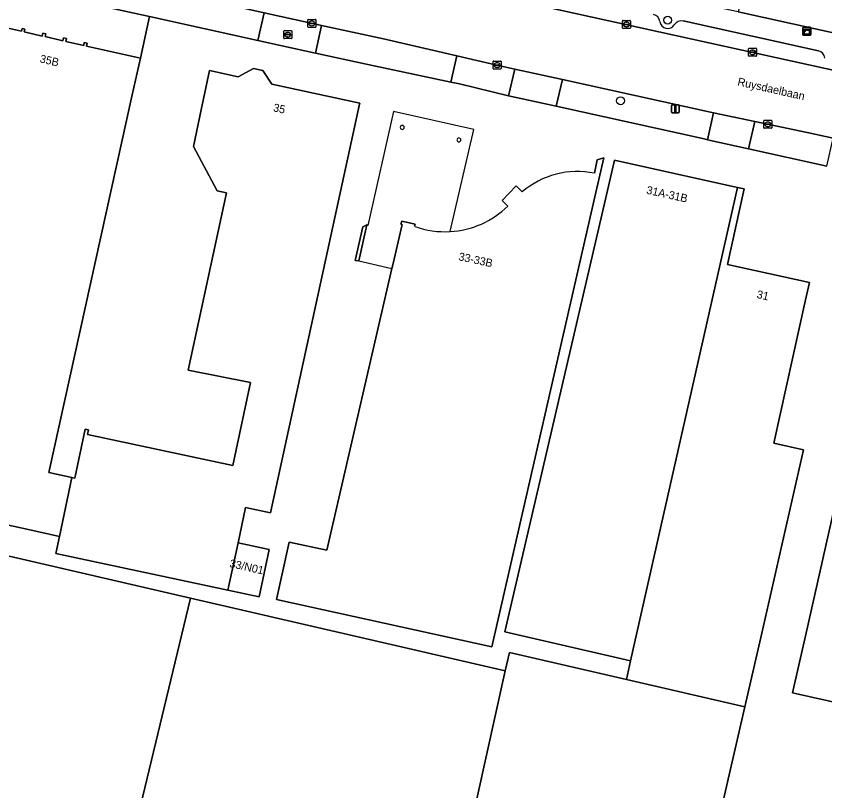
# Model space of a CAD drawing. Extents: x 162172 to 163187, y 382874 to 383685.
# Drawn here: x 162745.1 to 162846.1, y 383025.8 to 383122.5 of the extents above; entities that cross this region are included whole.
import ezdxf

# ---------------------------------------------------------------- set-up
doc = ezdxf.new("R2010")
doc.units = 0
for name, color, linetype in [('IMGEO_Boom', 7, 'Continuous'), ('IMGEO_Brandkraan', 7, 'Continuous'), ('IMGEO_Erf', 7, 'Continuous'), ('IMGEO_Groenvoorziening', 7, 'Continuous'), ('IMGEO_Kast', 7, 'Continuous'), ('IMGEO_Kolk', 7, 'Continuous'), ('IMGEO_Lichtmast', 7, 'Continuous'), ('IMGEO_Openbare_ruimte_label', 7, 'Continuous'), ('IMGEO_Pand', 7, 'Continuous'), ('IMGEO_Pand_nummerreeks', 7, 'Continuous'), ('IMGEO_Pand_overbouw', 7, 'Continuous'), ('IMGEO_Parkeervlak_open', 7, 'Continuous'), ('IMGEO_Rijbaan_lokaal_open', 7, 'Continuous'), ('IMGEO_Voetpad_open', 7, 'Continuous')]:
    doc.layers.add(name, color=color, linetype=linetype)

msp = doc.modelspace()

# ---------------------------------------------------------------- linework, layer by layer
at = {"layer": 'IMGEO_Boom'}
for centre in [(162826.48, 383121.96), (162820.59, 383111.9)]:
    msp.add_circle(centre, 0.489, dxfattribs=at)
at = {"layer": 'IMGEO_Brandkraan'}
for p, q in [((162778.53, 383119.73), (162778.53, 383120.58)), ((162778.61, 383120.66), (162779.46, 383120.66)), ((162779.02, 383120.43), (162779.05, 383120.43)), ((162779.53, 383120.58), (162779.53, 383119.73)), ((162779.46, 383119.65), (162778.61, 383119.65)), ((162778.79, 383120.15), (162778.79, 383120.16)), ((162779.23, 383120.11), (162778.83, 383120.11)), ((162778.84, 383120.2), (162779.23, 383120.2)), ((162779.04, 383119.88), (162779.02, 383119.88)), ((162779.28, 383120.16), (162779.28, 383120.15))]:
    msp.add_line(p, q, dxfattribs=at)
for points in [[(162778.53, 383119.73), (162778.53, 383120.58)], [(162778.61, 383120.66), (162779.46, 383120.66)], [(162779.53, 383120.58), (162779.53, 383119.73)], [(162779.46, 383119.65), (162778.61, 383119.65)]]:
    msp.add_lwpolyline(points, dxfattribs=at)
for centre, radius, start, end in [((162778.61, 383120.58), 0.0765, 91.552, 178.448), ((162778.61, 383120.58), 0.0765, 91.552, 178.448), ((162779.46, 383120.58), 0.0765, 1.552, 88.448), ((162779.46, 383120.58), 0.0765, 1.552, 88.448), ((162778.61, 383119.73), 0.0765, 181.552, 268.448), ((162778.61, 383119.73), 0.0765, 181.552, 268.448), ((162778.83, 383120.16), 0.0403, 85.8775, 175.7526), ((162778.83, 383120.15), 0.0366, 178.938, 274.7102), ((162779.24, 383120.16), 0.0386, 1.7309, 96.639), ((162779.23, 383120.15), 0.043, 264.8664, 352.4533), ((162779.46, 383119.73), 0.0765, 271.552, 358.448), ((162779.46, 383119.73), 0.0765, 271.552, 358.448)]:
    msp.add_arc(centre, radius, start, end, dxfattribs=at)
for centre, major_axis, ratio, start_param, end_param in [((162779.02, 383120.15), (-0.387, 0.002), 0.722429, 4.712389, 7.853982), ((162779.04, 383120.15), (-0.39, 0.002), 0.717154, 1.570796, 4.712389)]:
    msp.add_ellipse(centre, major_axis=major_axis, ratio=ratio, start_param=start_param, end_param=end_param, dxfattribs=at)
at = {"layer": 'IMGEO_Erf'}
for points in [[(162846.36, 383103.74), (162836.58, 383105.9), (162831.45, 383107.03), (162831.04, 383107.15), (162812.53, 383111.23), (162806.58, 383112.51), (162800.47, 383114), (162799.4, 383114.23), (162789.05, 383116.43), (162782.51, 383117.83), (162778.12, 383118.8), (162775.31, 383119.42), (162761.78, 383122.4), (162760.64, 383117.21), (162759.62, 383112.62), (162749.19, 383065.51), (162752.09, 383064.89), (162752.44, 383064.81), (162753.75, 383070.93), (162754.17, 383070.84), (162754.04, 383070.25), (162772.16, 383066.37), (162774.37, 383076.72), (162766.61, 383078.27), (162771.38, 383100.42), (162770.21, 383100.67), (162767.26, 383106.19), (162768.24, 383110.77), (162769.28, 383115.66), (162772.83, 383114.89), (162774.74, 383115.91), (162775.91, 383115.66), (162777.05, 383113.98), (162788.02, 383111.6), (162787.99, 383111.49), (162786.96, 383106.71), (162776.87, 383060.48), (162773.77, 383061.14), (162772.83, 383056.73), (162776.72, 383055.9), (162775.45, 383049.97), (162771.56, 383050.8), (162750.06, 383055.4), (162750.52, 383057.52), (162747.57, 383058.17), (162726.39, 383062.86)], [(162739.01, 383056.25), (162766.9, 383049.81), (162806.18, 383040.73), (162806.71, 383043.04), (162821.32, 383039.66), (162821.84, 383042.01), (162806.16, 383045.62), (162818.71, 383099.62), (162819.85, 383104.49), (162819.99, 383104.46), (162834.45, 383101.24), (162835.18, 383101.08), (162836.02, 383100.9), (162833.93, 383091.48), (162844.18, 383089.2), (162843.7, 383087.05), (162839.72, 383069.15), (162843.43, 383068.33), (162838.24, 383045.46), (162836.11, 383036.24), (162831.86, 383017.82)], [(162817.33, 383102.85), (162817.66, 383104.54), (162818.49, 383104.79), (162817.37, 383099.92), (162804.52, 383043.73)], [(162806.51, 383098.76), (162805.8, 383099.46), (162807.55, 383101.27), (162808.3, 383100.52)], [(162804.52, 383043.73), (162777.64, 383049.67), (162779.22, 383056.82), (162783.93, 383055.81), (162792.04, 383090.98), (162792.18, 383091.57), (162793.3, 383096.45), (162793.17, 383096.48), (162793.26, 383096.89), (162794.95, 383096.5), (162794.88, 383096.23)]]:
    msp.add_lwpolyline(points, dxfattribs=at)
for points in [[(162787.92, 383091.93), (162787.46, 383091.98), (162788.4, 383096.17), (162788.91, 383096.4)], [(162930.37, 383026.33), (162915.89, 383029.5), (162883.16, 383036.67), (162865.2, 383040.6), (162863.57, 383033.17), (162842.07, 383038.01), (162843.71, 383045.3), (162852.66, 383085.03), (162873.9, 383080.35), (162905.02, 383073.48), (162905.85, 383077.13), (162916.54, 383074.78), (162915.72, 383071.12), (162939.59, 383065.83)]]:
    msp.add_lwpolyline(points, close=True, dxfattribs=at)
for centre, radius, start, end in [((162793.33, 383108.58), 0.25, 90, 270), ((162793.33, 383108.58), 0.25, 270, 90), ((162800.4, 383107.02), 0.25, 90, 270), ((162800.4, 383107.02), 0.25, 270, 90), ((162815.2, 383092.46), 10.61, 78.3982, 130.5504), ((162798.7, 383106.68), 11.13, 273.2063, 314.593), ((162798.7, 383106.67), 11.12, 249.9559, 273.2239)]:
    msp.add_arc(centre, radius, start, end, dxfattribs=at)
at = {"layer": 'IMGEO_Groenvoorziening'}
msp.add_lwpolyline([(162846.1, 383124.48), (162847.67, 383131.14), (162837.52, 383133.35), (162835.29, 383122.98), (162845.26, 383120.78), (162882.78, 383112.48), (162883.63, 383116.34)], close=True, dxfattribs=at)
at = {"layer": 'IMGEO_Kast'}
for p, q in [((162843.35, 383120.14), (162843.35, 383120.99)), ((162843.35, 383120.99), (162843.35, 383120.14)), ((162843.42, 383121.07), (162844.26, 383121.07)), ((162844.26, 383121.07), (162843.42, 383121.07)), ((162844.35, 383121), (162844.35, 383120.15)), ((162844.35, 383120.15), (162844.35, 383121)), ((162844.27, 383120.07), (162843.43, 383120.07)), ((162843.43, 383120.07), (162844.27, 383120.07))]:
    msp.add_line(p, q, dxfattribs=at)
for points in [[(162843.54, 383120.86), (162844.14, 383120.86), (162844.14, 383120.77), (162843.54, 383120.77), (162843.54, 383120.86)], [(162843.54, 383120.69), (162844.14, 383120.69), (162844.14, 383120.2), (162843.54, 383120.2), (162843.54, 383120.69)]]:
    msp.add_lwpolyline(points, dxfattribs=at)
msp.add_circle((162843.62, 383120.53), 0.0377, dxfattribs=at)
for centre, start, end in [((162843.42, 383120.99), 92.4484, 184.2845), ((162843.42, 383120.99), 92.4484, 184.2845), ((162844.27, 383120.99), 2.4484, 94.2845), ((162844.27, 383120.99), 2.4484, 94.2845), ((162843.42, 383120.15), 182.4484, 274.2845), ((162843.42, 383120.15), 182.4484, 274.2845), ((162844.27, 383120.15), 272.4484, 4.2845), ((162844.27, 383120.15), 272.4484, 4.2845)]:
    msp.add_arc(centre, 0.0779, start, end, dxfattribs=at)
at = {"layer": 'IMGEO_Kolk'}
for p, q in [((162781.54, 383121.13), (162781.54, 383121.98)), ((162781.62, 383122.05), (162782.47, 383122.05)), ((162781.8, 383121.55), (162781.8, 383121.56)), ((162781.84, 383121.6), (162782.24, 383121.6)), ((162782.24, 383121.51), (162781.84, 383121.51)), ((162782.03, 383121.83), (162782.05, 383121.83)), ((162782.28, 383121.56), (162782.28, 383121.55)), ((162782.54, 383121.98), (162782.54, 383121.13)), ((162820.83, 383121), (162820.83, 383121.85)), ((162820.9, 383121.92), (162821.75, 383121.92)), ((162821.08, 383121.42), (162821.08, 383121.43)), ((162821.52, 383121.38), (162821.12, 383121.38)), ((162821.13, 383121.47), (162821.52, 383121.47)), ((162821.31, 383121.7), (162821.34, 383121.7)), ((162821.57, 383121.43), (162821.57, 383121.42)), ((162821.83, 383121.85), (162821.83, 383121)), ((162782.47, 383121.05), (162781.62, 383121.05)), ((162782.05, 383121.27), (162782.03, 383121.27)), ((162821.75, 383120.92), (162820.9, 383120.92)), ((162821.34, 383121.14), (162821.31, 383121.14)), ((162836.57, 383117.53), (162836.57, 383118.38)), ((162836.65, 383118.45), (162837.5, 383118.45)), ((162837.58, 383118.38), (162837.58, 383117.53)), ((162837.5, 383117.45), (162836.65, 383117.45)), ((162836.83, 383117.95), (162836.83, 383117.96)), ((162837.27, 383117.91), (162836.87, 383117.91)), ((162836.88, 383118), (162837.27, 383118)), ((162837.06, 383118.23), (162837.09, 383118.23)), ((162837.08, 383117.67), (162837.06, 383117.67)), ((162837.32, 383117.96), (162837.32, 383117.95)), ((162804.67, 383115.93), (162804.67, 383116.78)), ((162804.74, 383116.85), (162805.6, 383116.85)), ((162804.93, 383116.35), (162804.93, 383116.36)), ((162804.97, 383116.4), (162805.37, 383116.4)), ((162805.16, 383116.63), (162805.18, 383116.63)), ((162805.41, 383116.36), (162805.41, 383116.35)), ((162805.67, 383116.78), (162805.67, 383115.93)), ((162805.6, 383115.85), (162804.74, 383115.85)), ((162805.37, 383116.31), (162804.97, 383116.31)), ((162805.18, 383116.07), (162805.15, 383116.07)), ((162838.48, 383108.53), (162838.48, 383109.39)), ((162838.55, 383109.46), (162839.41, 383109.46)), ((162839.48, 383109.39), (162839.48, 383108.53)), ((162839.41, 383108.46), (162838.55, 383108.46)), ((162838.74, 383108.95), (162838.74, 383108.97)), ((162838.78, 383109), (162839.18, 383109)), ((162839.17, 383108.92), (162838.78, 383108.92)), ((162838.99, 383108.68), (162838.96, 383108.68)), ((162838.97, 383109.24), (162838.99, 383109.24)), ((162839.22, 383108.97), (162839.22, 383108.95))]:
    msp.add_line(p, q, dxfattribs=at)
for points in [[(162781.54, 383121.13), (162781.54, 383121.98)], [(162781.62, 383122.05), (162782.47, 383122.05)], [(162782.54, 383121.98), (162782.54, 383121.13)], [(162820.83, 383121), (162820.83, 383121.85)], [(162820.9, 383121.92), (162821.75, 383121.92)], [(162821.83, 383121.85), (162821.83, 383121)], [(162782.47, 383121.05), (162781.62, 383121.05)], [(162821.75, 383120.92), (162820.9, 383120.92)], [(162836.57, 383117.53), (162836.57, 383118.38)], [(162836.65, 383118.45), (162837.5, 383118.45)], [(162837.58, 383118.38), (162837.58, 383117.53)], [(162837.5, 383117.45), (162836.65, 383117.45)], [(162804.67, 383115.93), (162804.67, 383116.78)], [(162804.74, 383116.85), (162805.6, 383116.85)], [(162805.67, 383116.78), (162805.67, 383115.93)], [(162805.6, 383115.85), (162804.74, 383115.85)], [(162838.48, 383108.53), (162838.48, 383109.39)], [(162838.55, 383109.46), (162839.41, 383109.46)], [(162839.48, 383109.39), (162839.48, 383108.53)], [(162839.41, 383108.46), (162838.55, 383108.46)]]:
    msp.add_lwpolyline(points, dxfattribs=at)
for centre, radius, start, end in [((162781.62, 383121.98), 0.0765, 91.552, 178.448), ((162781.62, 383121.98), 0.0765, 91.552, 178.448), ((162781.84, 383121.56), 0.0403, 85.8775, 175.7526), ((162781.84, 383121.55), 0.0366, 178.938, 274.7102), ((162782.25, 383121.56), 0.0386, 1.7309, 96.639), ((162782.24, 383121.55), 0.043, 264.8664, 352.4533), ((162782.47, 383121.98), 0.0765, 1.552, 88.448), ((162782.47, 383121.98), 0.0765, 1.552, 88.448), ((162820.9, 383121.85), 0.0765, 91.552, 178.448), ((162820.9, 383121.85), 0.0765, 91.552, 178.448), ((162821.12, 383121.43), 0.0403, 85.8775, 175.7526), ((162821.12, 383121.42), 0.0366, 178.938, 274.7102), ((162821.53, 383121.43), 0.0386, 1.7309, 96.639), ((162821.53, 383121.42), 0.043, 264.8664, 352.4533), ((162821.75, 383121.85), 0.0765, 1.552, 88.448), ((162821.75, 383121.85), 0.0765, 1.552, 88.448), ((162781.62, 383121.13), 0.0765, 181.552, 268.448), ((162781.62, 383121.13), 0.0765, 181.552, 268.448), ((162782.47, 383121.13), 0.0765, 271.552, 358.448), ((162782.47, 383121.13), 0.0765, 271.552, 358.448), ((162820.9, 383121), 0.0765, 181.552, 268.448), ((162820.9, 383121), 0.0765, 181.552, 268.448), ((162821.75, 383121), 0.0765, 271.552, 358.448), ((162821.75, 383121), 0.0765, 271.552, 358.448), ((162836.65, 383118.38), 0.0765, 91.552, 178.448), ((162836.65, 383118.38), 0.0765, 91.552, 178.448), ((162837.5, 383118.38), 0.0765, 1.552, 88.448), ((162837.5, 383118.38), 0.0765, 1.552, 88.448), ((162836.65, 383117.53), 0.0765, 181.552, 268.448), ((162836.65, 383117.53), 0.0765, 181.552, 268.448), ((162836.87, 383117.96), 0.0403, 85.8775, 175.7526), ((162836.87, 383117.95), 0.0366, 178.938, 274.7102), ((162837.28, 383117.96), 0.0386, 1.7309, 96.639), ((162837.27, 383117.95), 0.043, 264.8664, 352.4533), ((162837.5, 383117.53), 0.0765, 271.552, 358.448), ((162837.5, 383117.53), 0.0765, 271.552, 358.448), ((162804.75, 383116.78), 0.0765, 91.552, 178.448), ((162804.75, 383116.78), 0.0765, 91.552, 178.448), ((162804.97, 383116.36), 0.0403, 85.8775, 175.7526), ((162804.96, 383116.35), 0.0366, 178.938, 274.7102), ((162805.37, 383116.36), 0.0386, 1.7309, 96.639), ((162805.37, 383116.35), 0.043, 264.8664, 352.4533), ((162805.59, 383116.78), 0.0765, 1.552, 88.448), ((162805.59, 383116.78), 0.0765, 1.552, 88.448), ((162804.75, 383115.93), 0.0765, 181.552, 268.448), ((162804.75, 383115.93), 0.0765, 181.552, 268.448), ((162805.59, 383115.93), 0.0765, 271.552, 358.448), ((162805.59, 383115.93), 0.0765, 271.552, 358.448), ((162838.55, 383109.38), 0.0765, 91.552, 178.448), ((162838.55, 383109.38), 0.0765, 91.552, 178.448), ((162839.4, 383109.38), 0.0765, 1.552, 88.448), ((162839.4, 383109.38), 0.0765, 1.552, 88.448), ((162838.55, 383108.54), 0.0765, 181.552, 268.448), ((162838.55, 383108.54), 0.0765, 181.552, 268.448), ((162838.78, 383108.96), 0.0403, 85.8775, 175.7526), ((162838.77, 383108.95), 0.0366, 178.938, 274.7102), ((162839.18, 383108.96), 0.043, 264.8664, 352.4533), ((162839.18, 383108.96), 0.0386, 1.7309, 96.639), ((162839.4, 383108.54), 0.0765, 271.552, 358.448), ((162839.4, 383108.54), 0.0765, 271.552, 358.448)]:
    msp.add_arc(centre, radius, start, end, dxfattribs=at)
for centre, major_axis, ratio, start_param, end_param in [((162782.03, 383121.55), (-0.387, 0.002), 0.722429, 4.712389, 7.853982), ((162782.05, 383121.55), (-0.39, 0.002), 0.717154, 1.570796, 4.712389), ((162821.31, 383121.42), (-0.387, 0.002), 0.722429, 4.712389, 7.853982), ((162821.34, 383121.42), (-0.39, 0.002), 0.717154, 1.570796, 4.712389), ((162837.06, 383117.95), (-0.387, 0.002), 0.722429, 4.712389, 7.853982), ((162837.09, 383117.95), (-0.39, 0.002), 0.717154, 1.570796, 4.712389), ((162805.16, 383116.35), (-0.387, 0.002), 0.722429, 4.712389, 7.853982), ((162805.18, 383116.35), (-0.39, 0.002), 0.717154, 1.570796, 4.712389), ((162838.97, 383108.96), (-0.387, 0.002), 0.722429, 4.712389, 7.853982), ((162838.99, 383108.96), (-0.39, 0.002), 0.717154, 1.570796, 4.712389)]:
    msp.add_ellipse(centre, major_axis=major_axis, ratio=ratio, start_param=start_param, end_param=end_param, dxfattribs=at)
at = {"layer": 'IMGEO_Lichtmast'}
for p, q in [((162826.94, 383110.49), (162826.94, 383111.29)), ((162826.94, 383111.29), (162826.94, 383110.49)), ((162827.04, 383111.39), (162827.83, 383111.39)), ((162827.83, 383111.39), (162827.04, 383111.39)), ((162827.93, 383111.29), (162827.93, 383110.49)), ((162827.93, 383110.49), (162827.93, 383111.29)), ((162827.83, 383110.39), (162827.04, 383110.39)), ((162827.04, 383110.39), (162827.83, 383110.39))]:
    msp.add_line(p, q, dxfattribs=at)
msp.add_lwpolyline([(162827.36, 383111.27), (162827.51, 383111.27), (162827.51, 383110.52), (162827.36, 383110.52), (162827.36, 383111.27)], dxfattribs=at)
for centre, start, end in [((162827.04, 383111.29), 90, 180), ((162827.04, 383111.29), 90, 180), ((162827.83, 383111.29), 0, 90), ((162827.83, 383111.29), 360, 90), ((162827.04, 383110.49), 180, 270), ((162827.04, 383110.49), 180, 270), ((162827.83, 383110.49), 270, 0), ((162827.83, 383110.49), 270, 0)]:
    msp.add_arc(centre, 0.1, start, end, dxfattribs=at)
at = {"layer": 'IMGEO_Pand'}
for points in [[(162726.39, 383062.86), (162747.57, 383058.17), (162750.52, 383057.52), (162752.09, 383064.89), (162749.19, 383065.51), (162759.62, 383112.62), (162760.64, 383117.21), (162753.9, 383118.73), (162753.98, 383119.09), (162753.63, 383119.17), (162753.55, 383118.81), (162751.33, 383119.31), (162751.42, 383119.67), (162751.05, 383119.76), (162750.96, 383119.4), (162748.73, 383119.9), (162748.81, 383120.26), (162748.46, 383120.34), (162748.38, 383119.98), (162746.14, 383120.49), (162746.22, 383120.85), (162745.87, 383120.93), (162745.79, 383120.57), (162743.54, 383121.08)], [(162794.88, 383096.23), (162794.95, 383096.5), (162793.26, 383096.89), (162793.17, 383096.48), (162793.3, 383096.45), (162792.18, 383091.57), (162792.04, 383090.98), (162783.93, 383055.81), (162779.22, 383056.82), (162777.64, 383049.67), (162804.52, 383043.73), (162817.37, 383099.92), (162818.49, 383104.79), (162817.66, 383104.54), (162817.33, 383102.85)], [(162808.3, 383100.52), (162807.55, 383101.27), (162805.8, 383099.46), (162806.51, 383098.76)]]:
    msp.add_lwpolyline(points, dxfattribs=at)
for points in [[(162786.96, 383106.71), (162787.99, 383111.49), (162788.02, 383111.6), (162777.05, 383113.98), (162775.91, 383115.66), (162774.74, 383115.91), (162772.83, 383114.89), (162769.28, 383115.66), (162768.24, 383110.77), (162767.26, 383106.19), (162770.21, 383100.67), (162771.38, 383100.42), (162766.61, 383078.27), (162774.37, 383076.72), (162772.16, 383066.37), (162754.04, 383070.25), (162754.17, 383070.84), (162753.75, 383070.93), (162752.44, 383064.81), (162752.09, 383064.89), (162750.52, 383057.52), (162750.06, 383055.4), (162771.56, 383050.8), (162772.83, 383056.73), (162773.77, 383061.14), (162776.87, 383060.48)], [(162818.71, 383099.62), (162806.16, 383045.62), (162821.84, 383042.01), (162835.18, 383101.08), (162834.45, 383101.24), (162819.99, 383104.46), (162819.85, 383104.49)], [(162843.43, 383068.33), (162839.72, 383069.15), (162843.7, 383087.05), (162844.18, 383089.2), (162833.93, 383091.48), (162836.02, 383100.9), (162835.18, 383101.08), (162821.84, 383042.01), (162821.32, 383039.66), (162836.11, 383036.24), (162838.24, 383045.46)], [(162787.92, 383091.93), (162788.91, 383096.4), (162788.4, 383096.17), (162787.46, 383091.98)], [(162843.71, 383045.3), (162842.07, 383038.01), (162863.57, 383033.17), (162865.2, 383040.6), (162873.9, 383080.35), (162852.66, 383085.03)], [(162730.45, 383019.22), (162727.14, 383004.92), (162726.02, 383000.05), (162726.23, 383000), (162728.66, 382999.42), (162753.32, 382993.47), (162766.9, 383049.81), (162739.01, 383056.25)], [(162772.83, 383056.73), (162771.56, 383050.8), (162775.45, 383049.97), (162776.72, 383055.9)], [(162801.53, 383019.7), (162806.18, 383040.73), (162766.9, 383049.81), (162753.32, 382993.47), (162752.85, 382991.45), (162758.51, 382990.14), (162759.84, 382989.83), (162762.48, 382989.22), (162764.96, 382988.65), (162765.25, 382988.58), (162773.2, 382986.74), (162777.18, 382985.82), (162780.43, 383000), (162780.49, 383000.27), (162781.65, 383000), (162795.93, 382996.7), (162795.35, 382994.09), (162795.6, 382994.03), (162796.98, 383000)], [(162836.11, 383036.24), (162821.32, 383039.66), (162806.71, 383043.04), (162806.18, 383040.73), (162801.53, 383019.7), (162830.73, 383012.95), (162831.86, 383017.82)]]:
    msp.add_lwpolyline(points, close=True, dxfattribs=at)
for centre, radius, start, end in [((162793.33, 383108.58), 0.25, 90, 270), ((162793.33, 383108.58), 0.25, 270, 90), ((162800.4, 383107.02), 0.25, 90, 270), ((162800.4, 383107.02), 0.25, 270, 90), ((162815.2, 383092.46), 10.61, 78.3982, 130.5504), ((162798.7, 383106.68), 11.13, 273.2063, 314.593), ((162798.7, 383106.67), 11.12, 249.9559, 273.2239)]:
    msp.add_arc(centre, radius, start, end, dxfattribs=at)
at = {"layer": 'IMGEO_Pand_overbouw'}
for points in [[(162802.26, 383108.32), (162792.24, 383110.57), (162789.03, 383096.32), (162788.91, 383096.4), (162787.92, 383091.93), (162792.04, 383090.98), (162792.18, 383091.57), (162793.3, 383096.45), (162793.17, 383096.48), (162793.26, 383096.89), (162794.95, 383096.5), (162794.88, 383096.23)], [(162799.32, 383095.57), (162802.26, 383108.32)]]:
    msp.add_lwpolyline(points, dxfattribs=at)
msp.add_arc((162798.7, 383106.67), 11.12, 249.9559, 273.2239, dxfattribs=at)
at = {"layer": 'IMGEO_Parkeervlak_open'}
for points in [[(162777.11, 383131.17), (162892.33, 383105.78), (163000, 383082.05), (163013.12, 383079.15)], [(162845.31, 383118.12), (162828.42, 383121.86)]]:
    msp.add_lwpolyline(points, dxfattribs=at)
for centre, radius, start, end in [((162824.49, 383121.66), 1.03, 6.8442, 78.2179), ((162826.47, 383121.89), 0.972, 186.6187, 328.6822), ((162828.19, 383120.84), 1.04, 77.2294, 148.3876), ((162845.1, 383117.14), 1, 5.3656, 77.8775)]:
    msp.add_arc(centre, radius, start, end, dxfattribs=at)
at = {"layer": 'IMGEO_Rijbaan_lokaal_open'}
for points in [[(162892.33, 383105.78), (162777.11, 383131.17), (162776.7, 383131.26), (162768.44, 383133.09), (162768.22, 383133.13), (162723.13, 383143.17), (162721.77, 383143.49), (162712.48, 383145.52), (162709.07, 383146.27), (162622.6, 383165.4), (162622.42, 383165.45), (162617.29, 383166.6), (162616.71, 383166.73)], [(162744.07, 383129.98), (162755.64, 383127.48), (162757.16, 383127.16), (162771.05, 383124), (162776.08, 383122.88), (162781.97, 383121.57), (162783.26, 383121.29), (162791.01, 383119.63), (162800.14, 383117.52), (162805.15, 383116.36), (162807.39, 383115.86), (162813.34, 383114.56), (162831.81, 383110.47), (162832.21, 383110.39), (162837.35, 383109.31), (162843.91, 383107.93), (162847.13, 383107.22), (162857.71, 383104.88), (162857.91, 383104.83), (162884.53, 383098.8), (162890.65, 383097.42), (162923.8, 383089.96), (162943.61, 383085.81)]]:
    msp.add_lwpolyline(points, dxfattribs=at)
at = {"layer": 'IMGEO_Voetpad_open'}
for points in [[(162946.31, 383098.5), (162905.95, 383107.39), (162894.99, 383109.8), (162893.21, 383110.18), (162882.78, 383112.48), (162845.26, 383120.78), (162835.29, 383122.98), (162833.5, 383123.37), (162823.54, 383125.57), (162788.72, 383133.27), (162779.01, 383135.4), (162776.13, 383136.11), (162771.23, 383137.32), (162768.22, 383137.79), (162766.31, 383136.7), (162757.91, 383138.56), (162728.73, 383145.03)], [(162743.54, 383121.08), (162745.79, 383120.57), (162745.87, 383120.93), (162746.22, 383120.85), (162746.14, 383120.49), (162748.38, 383119.98), (162748.46, 383120.34), (162748.81, 383120.26), (162748.73, 383119.9), (162750.96, 383119.4), (162751.05, 383119.76), (162751.42, 383119.67), (162751.33, 383119.31), (162753.55, 383118.81), (162753.63, 383119.17), (162753.98, 383119.09), (162753.9, 383118.73), (162760.64, 383117.21), (162761.78, 383122.4), (162754.88, 383123.92), (162663.4, 383144.15)], [(162828.42, 383121.86), (162845.31, 383118.12)]]:
    msp.add_lwpolyline(points, dxfattribs=at)
for points in [[(162761.78, 383122.4), (162775.31, 383119.42), (162776.08, 383122.88), (162771.05, 383124), (162757.16, 383127.16), (162755.64, 383127.48), (162754.88, 383123.92)], [(162778.12, 383118.8), (162782.51, 383117.83), (162783.26, 383121.29), (162781.97, 383121.57), (162776.08, 383122.88), (162775.31, 383119.42)], [(162789.05, 383116.43), (162799.4, 383114.23), (162800.14, 383117.52), (162791.01, 383119.63), (162783.26, 383121.29), (162782.51, 383117.83)], [(162806.58, 383112.51), (162807.39, 383115.86), (162805.15, 383116.36), (162800.14, 383117.52), (162799.4, 383114.23), (162800.47, 383114)], [(162812.53, 383111.23), (162813.34, 383114.56), (162807.39, 383115.86), (162806.58, 383112.51)], [(162831.81, 383110.47), (162813.34, 383114.56), (162812.53, 383111.23), (162831.04, 383107.15), (162831.45, 383107.03), (162832.21, 383110.39)], [(162832.21, 383110.39), (162831.45, 383107.03), (162836.58, 383105.9), (162837.35, 383109.31)], [(162847.13, 383107.22), (162843.91, 383107.93), (162837.35, 383109.31), (162836.58, 383105.9), (162846.36, 383103.74)]]:
    msp.add_lwpolyline(points, close=True, dxfattribs=at)
for centre, radius, start, end in [((162824.49, 383121.66), 1.03, 6.8442, 78.2179), ((162826.47, 383121.89), 0.972, 186.6187, 328.6822), ((162828.19, 383120.84), 1.04, 77.2294, 148.3876), ((162845.1, 383117.14), 1, 5.3656, 77.8775)]:
    msp.add_arc(centre, radius, start, end, dxfattribs=at)

# ---------------------------------------------------------------- texts
at = {"layer": 'IMGEO_Openbare_ruimte_label'}
msp.add_text('Ruysdaelbaan', height=1, rotation=347.3531, dxfattribs=at).set_placement((162835.13, 383113.84))
at = {"layer": 'IMGEO_Pand_nummerreeks'}
for s, rotation, p in [('35B', 347.2689, (162748.01, 383116.7)), ('35', 347.7559, (162777.15, 383110.6)), ('31A-31B', 347.5567, (162823.76, 383100.31)), ('33-33B', 347.9574, (162800.29, 383092.01)), ('31', 347.3196, (162837.53, 383087.3)), ('33/N01', 347.3003, (162771.7, 383053.72))]:
    msp.add_text(s, height=1, rotation=rotation, dxfattribs=at).set_placement(p)

doc.saveas('drawing.dxf')
